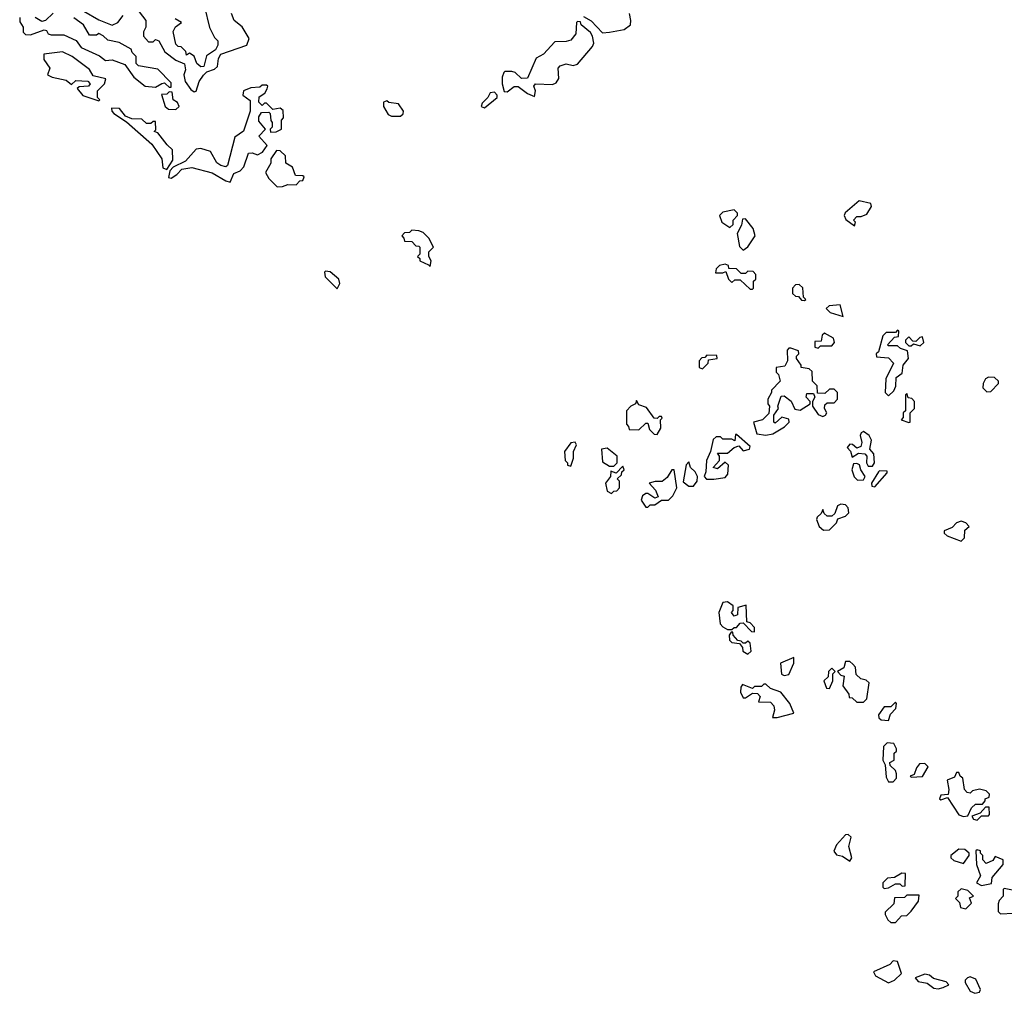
# Model space of a CAD drawing. Extents: x 2889633 to 3052318, y 540750 to 918690.
# Tile 432 of 656: x 2980167 to 2984505, y 793138 to 797428. Entities that reach past the tile are written whole.
import ezdxf

# ---------------------------------------------------------------- set-up
doc = ezdxf.new("R2010")
doc.units = 0

msp = doc.modelspace()

# ---------------------------------------------------------------- linework, layer by layer
at = {"layer": '0CON02XD'}
for points in [[(2980313.9, 797456.1), (2980280, 797425), (2980265, 797420), (2980235, 797437.5)], [(2980450, 797465), (2980515, 797427.5), (2980575, 797403.8)], [(2980693, 797463), (2980722.5, 797425), (2980723.3, 797395), (2980712.5, 797375), (2980712.5, 797355), (2980735, 797330), (2980755, 797330), (2980765, 797340), (2980780, 797335), (2980806.7, 797286.7), (2980855, 797250), (2980893, 797233), (2980897, 797207), (2980890, 797185), (2980896.7, 797155), (2980920.7, 797120.7), (2980935, 797110)], [(2980981.2, 797485), (2981003, 797393), (2981025, 797350), (2981040, 797335), (2981040, 797315), (2981030, 797295), (2980990.7, 797269.3), (2980978.3, 797221.7), (2980965, 797220), (2980947.5, 797235), (2980935, 797267.5), (2980915, 797280), (2980901.7, 797271.7), (2980898.3, 797288.3), (2980878.3, 797308.3), (2980865, 797310), (2980855, 797320), (2980843.6, 797376.4), (2980853.6, 797396.4), (2980880, 797415), (2980851.7, 797431.7)], [(2980935, 797110), (2980945, 797112.5), (2980957.5, 797155), (2980977, 797183), (2980991.7, 797198.3), (2981025, 797210), (2981038.3, 797221.7), (2981043.6, 797256.4), (2981053.3, 797276.7), (2981167.5, 797315), (2981177.5, 797345), (2981146.7, 797396.7), (2981112.5, 797425), (2981100, 797455)], [(2982735, 797370), (2982765, 797372.5), (2982830, 797385), (2982857.5, 797405), (2982860, 797425), (2982853.3, 797455)], [(2980167, 797437), (2980168.3, 797418.3), (2980182.5, 797395), (2980183, 797373), (2980193, 797363), (2980215, 797361.2), (2980275, 797382.5), (2980285, 797380), (2980292.5, 797365), (2980305, 797361.2), (2980361.7, 797361.7), (2980416.2, 797336.2), (2980437.5, 797305), (2980518.3, 797268.3), (2980545, 797247.5), (2980575, 797251.2), (2980630, 797230), (2980670, 797175), (2980720, 797135), (2980765, 797130), (2980793, 797147), (2980805, 797150), (2980810, 797145), (2980825, 797130), (2980835, 797130)], [(2980835, 797130), (2980835, 797150), (2980775, 797210), (2980690, 797225), (2980680, 797235), (2980680, 797265), (2980663, 797283), (2980658.3, 797298.3), (2980605, 797327.5), (2980555, 797337.5), (2980535, 797357.5), (2980515, 797367.5), (2980505, 797360), (2980475, 797360), (2980447.5, 797405), (2980406.2, 797436.2)], [(2980575, 797403.8), (2980600, 797415), (2980623.3, 797446.7)], [(2982435, 797090), (2982440, 797115), (2982432.5, 797135), (2982440, 797145), (2982515, 797142.5), (2982530, 797150), (2982541.7, 797168.3), (2982540, 797215), (2982547.5, 797225), (2982575, 797233.3), (2982605, 797226.7), (2982625, 797232.5), (2982690.7, 797309.3), (2982696.7, 797325), (2982691.2, 797355), (2982681.2, 797371.2), (2982640, 797405), (2982638.3, 797418.3), (2982625, 797420), (2982620, 797415), (2982616.7, 797365), (2982595, 797337.5), (2982575, 797331.2), (2982525, 797330), (2982475, 797276.7), (2982442.3, 797257.7), (2982405, 797170), (2982378.3, 797168.3), (2982350, 797195), (2982335, 797200), (2982305, 797200), (2982300, 797195), (2982292.5, 797175), (2982292.5, 797145), (2982301.7, 797111.7), (2982315, 797110), (2982345, 797133.3), (2982363, 797133), (2982405, 797102.5), (2982435, 797090)], [(2982651.7, 797441.7), (2982685, 797422.5), (2982735, 797370)], [(2980515, 797070), (2980520, 797075), (2980510, 797085), (2980510, 797115), (2980540, 797145), (2980546.7, 797166.7), (2980491.2, 797181.2), (2980475, 797208.8), (2980397.5, 797265), (2980355.9, 797285.9), (2980273.6, 797276.4), (2980273, 797253), (2980300, 797215), (2980290, 797185), (2980310, 797175), (2980371.7, 797161.7), (2980395, 797142.5), (2980415, 797160), (2980467, 797157), (2980477.5, 797145), (2980470, 797135), (2980428.3, 797131.7), (2980420, 797125), (2980445, 797094.2), (2980515, 797070)], [(2980855, 797032.5), (2980870, 797045), (2980863, 797063), (2980842.5, 797075), (2980838.3, 797108.3), (2980825, 797110), (2980815, 797100), (2980791.7, 797098.3), (2980807.5, 797045), (2980823, 797033), (2980855, 797032.5)], [(2981095, 796712.5), (2981110.5, 796749.5), (2981138.3, 796761.7), (2981155, 796780), (2981175, 796840), (2981191.7, 796841.7), (2981215, 796832.5), (2981236.4, 796843.6), (2981257, 796873), (2981220, 796915), (2981250, 796945), (2981220.7, 796980.7), (2981220.7, 796999.3), (2981231.7, 797018.3), (2981265, 797020), (2981270, 797015), (2981273, 796983), (2981280, 796975), (2981280, 796955), (2981270, 796945), (2981271.7, 796931.7), (2981297, 796933), (2981320, 796945), (2981320, 796985), (2981330, 796995), (2981328.3, 797028.3), (2981315, 797037.5), (2981282.5, 797032.5), (2981255, 797060), (2981245, 797060), (2981235, 797050), (2981220, 797065), (2981221.7, 797088.3), (2981246.4, 797103.6), (2981257, 797123), (2981260, 797135), (2981255, 797140), (2981235, 797140), (2981225, 797130), (2981185, 797127.5), (2981152.5, 797115), (2981150, 797095), (2981181.7, 797071.7), (2981182.5, 797025), (2981153.6, 796936.4), (2981115, 796910), (2981082.5, 796785), (2981075, 796780), (2981052.5, 796785), (2981035, 796797.5), (2981007.7, 796847.7), (2980965, 796860), (2980945, 796857.5), (2980897.5, 796805), (2980842.5, 796777.5), (2980828.3, 796761.7), (2980822.5, 796732.5), (2980835, 796730), (2980860, 796745), (2980881.2, 796768.8), (2980925, 796777.1), (2981015, 796752.5), (2981075, 796718), (2981095, 796712.5)], [(2982215, 797040), (2982270, 797085), (2982270, 797095), (2982258.3, 797108.3), (2982240, 797105), (2982230, 797085), (2982205, 797060), (2982200, 797045), (2982215, 797040)], [(2981845, 797002.5), (2981857, 797013), (2981857.5, 797025), (2981836.4, 797056.4), (2981793, 797063), (2981785, 797070), (2981770, 797065), (2981770, 797045), (2981790.7, 797010.7), (2981805, 797002.5), (2981845, 797002.5)], [(2980815, 796767.5), (2980841.7, 796808.3), (2980840, 796855), (2980816.1, 796876.1), (2980775, 796930), (2980760, 796935), (2980767.5, 796942.5), (2980765, 796980), (2980755, 796980), (2980745, 796970), (2980725, 796970), (2980705, 796990), (2980660.7, 796990.7), (2980633.3, 797003.3), (2980607, 797037), (2980571.7, 797038.3), (2980572.5, 797025), (2980582.5, 797015), (2980638.3, 796978.3), (2980749.2, 796879.2), (2980793.3, 796815), (2980797.5, 796775), (2980815, 796767.5)], [(2981301.7, 796691.7), (2981325, 796692.5), (2981348.3, 796701.7), (2981385, 796700), (2981401.7, 796718.3), (2981415, 796720), (2981420, 796735), (2981415, 796740), (2981381.7, 796741.7), (2981368.3, 796778.3), (2981340, 796795), (2981338.3, 796828.3), (2981315, 796850), (2981298.3, 796851.7), (2981273.3, 796815), (2981273.3, 796795), (2981250, 796755), (2981265, 796727.5), (2981301.7, 796691.7)], [(2983845, 796520), (2983850, 796535), (2983840, 796545), (2983855, 796560), (2983875, 796560), (2983899.3, 796570.7), (2983920, 796605), (2983917.5, 796617.5), (2983865, 796630), (2983803.9, 796576.1), (2983800, 796565), (2983807, 796547), (2983845, 796520)], [(2983295, 796512.5), (2983310, 796525), (2983310, 796545), (2983330, 796565), (2983330, 796575), (2983315, 796590), (2983265, 796580), (2983250, 796565), (2983260, 796535), (2983295, 796512.5)], [(2983355, 796412.5), (2983375, 796427.5), (2983407.5, 796475), (2983398.3, 796508.3), (2983365, 796550), (2983351.7, 796548.3), (2983347, 796523), (2983327.5, 796485), (2983338.3, 796428.3), (2983355, 796412.5)], [(2981975, 796340), (2981980, 796365), (2981970, 796385), (2981970, 796405), (2981990, 796425), (2981970, 796465), (2981945, 796490), (2981925, 796497.5), (2981895, 796500), (2981885, 796490), (2981861.7, 796488.3), (2981850, 796475), (2981860, 796465), (2981861.7, 796451.7), (2981895, 796450), (2981911.7, 796431.7), (2981925, 796430), (2981930, 796425), (2981930, 796395), (2981920, 796385), (2981930, 796375), (2981930, 796365), (2981968.3, 796348.3), (2981975, 796340)], [(2983395, 796240), (2983400, 796245), (2983400, 796275), (2983410, 796285), (2983410, 796305), (2983398.3, 796318.3), (2983375, 796320), (2983365, 796310), (2983345, 796310), (2983325, 796330), (2983291.7, 796331.7), (2983290, 796345), (2983275, 796350), (2983250, 796345), (2983235, 796330), (2983233, 796313), (2983265, 796312.5), (2983278.3, 796318.3), (2983290, 796285), (2983305, 796270), (2983318.3, 796281.7), (2983341.7, 796281.7), (2983385, 796240), (2983395, 796240)], [(2981565, 796242.5), (2981577.5, 796265), (2981572.5, 796285), (2981535, 796317.5), (2981515, 796320), (2981510, 796315), (2981513.3, 796295), (2981565, 796242.5)], [(2983625, 796190), (2983630, 796195), (2983620, 796205), (2983617, 796247), (2983601.7, 796261.7), (2983585, 796260), (2983572.5, 796245), (2983571.7, 796221.7), (2983585, 796210), (2983598.3, 796208.3), (2983611.7, 796191.7), (2983625, 796190)], [(2983795, 796120), (2983781.7, 796171.7), (2983733, 796167), (2983720, 796155), (2983738.3, 796138.3), (2983795, 796120)], [(2983685, 795980), (2983695, 795990), (2983745, 795990), (2983757.5, 796005), (2983752.5, 796025), (2983713, 796047), (2983703, 796037), (2983698.3, 796011.7), (2983670, 796010), (2983670, 795985), (2983685, 795980)], [(2983995, 795770), (2984018.3, 795791.7), (2984027.5, 795812.5), (2984028.3, 795851.7), (2984055, 795870), (2984060, 795905), (2984082.5, 795935), (2984078.3, 795968.3), (2984048.3, 795978.3), (2984035, 795990), (2983995, 795990), (2983990, 795995), (2984021.7, 796028.3), (2984038.3, 796031.7), (2984040, 796055), (2984035, 796060), (2984025, 796050), (2983985, 796050), (2983970, 796035), (2983950, 795965), (2983940, 795955), (2983941.7, 795941.7), (2983995, 795937.5), (2984017.5, 795915), (2983982.5, 795845), (2983980, 795785), (2983995, 795770)], [(2984135, 795990), (2984150, 796005), (2984145, 796030), (2984133, 796027), (2984115, 796010), (2984101.7, 796011.7), (2984085, 796030), (2984070, 796015), (2984070, 796005), (2984085, 795990), (2984095, 795990), (2984105, 796000), (2984135, 795990)], [(2983455, 795597.5), (2983485, 795603.3), (2983536.1, 795633.9), (2983557.5, 795655), (2983555, 795667.5), (2983525, 795676.7), (2983495, 795650), (2983490, 795655), (2983490, 795685), (2983510, 795715), (2983507.5, 795725), (2983521.7, 795768.3), (2983535, 795770), (2983566.4, 795746.4), (2983582.3, 795712.3), (2983605, 795706.7), (2983650, 795735), (2983650, 795745), (2983632.5, 795765), (2983635, 795780), (2983665, 795780), (2983670, 795765), (2983660, 795745), (2983660, 795725), (2983685, 795687.5), (2983705, 795680), (2983717.5, 795685), (2983722.5, 795695), (2983712.5, 795715), (2983715, 795730), (2983725, 795740), (2983755, 795740), (2983770, 795755), (2983770, 795785), (2983755, 795800), (2983735, 795800), (2983715, 795780), (2983681.7, 795781.7), (2983680, 795815), (2983660, 795835), (2983658.3, 795878.3), (2983645, 795890), (2983610, 795895), (2983610, 795905), (2983590, 795935), (2983590, 795945), (2983600, 795955), (2983598.3, 795968.3), (2983565, 795980), (2983555, 795980), (2983548.3, 795971.7), (2983550, 795925), (2983538.3, 795901.7), (2983500, 795895), (2983500, 795875), (2983510, 795865), (2983517.5, 795835), (2983480, 795795), (2983480, 795785), (2983462.5, 795755), (2983462.5, 795735), (2983470, 795725), (2983467, 795693), (2983440, 795665), (2983400, 795655), (2983415, 795602.5), (2983455, 795597.5)], [(2983175, 795890), (2983200, 795915), (2983201.7, 795928.3), (2983240, 795935), (2983238.3, 795948.3), (2983195, 795950), (2983185, 795940), (2983171.7, 795938.3), (2983160, 795925), (2983160, 795895), (2983175, 795890)], [(2984428.3, 795788.3), (2984445, 795790), (2984480, 795825), (2984480, 795835), (2984461.7, 795851.7), (2984435, 795852.5), (2984422.5, 795845), (2984412.5, 795825), (2984410, 795805), (2984428.3, 795788.3)], [(2984085, 795652.5), (2984090, 795655), (2984090, 795695), (2984110, 795715), (2984110, 795745), (2984098.3, 795758.3), (2984081.7, 795761.7), (2984075, 795780), (2984070, 795775), (2984070, 795705), (2984060, 795695), (2984060, 795675), (2984050, 795665), (2984085, 795652.5)], [(2982975, 795600), (2982991.7, 795628.3), (2982990, 795665), (2982997.5, 795672.5), (2982995, 795680), (2982985, 795680), (2982975, 795670), (2982961.7, 795671.7), (2982929.3, 795719.3), (2982895, 795730), (2982885, 795750), (2982880, 795735), (2982860, 795725), (2982840, 795705), (2982840, 795645), (2982850, 795635), (2982851.7, 795621.7), (2982895, 795620), (2982925, 795650), (2982935, 795650), (2982941.7, 795621.7), (2982961.7, 795601.7), (2982975, 795600)], [(2983193, 795403), (2983225, 795403.8), (2983275, 795410), (2983287.5, 795425), (2983290, 795465), (2983275, 795477.5), (2983241.7, 795448.3), (2983222.5, 795455), (2983250, 795485), (2983250, 795505), (2983241.7, 795518.3), (2983285, 795517.5), (2983315, 795543.3), (2983335, 795550), (2983355, 795527.5), (2983382.5, 795535), (2983385, 795547.5), (2983325, 795600), (2983320, 795600), (2983317.5, 795572.5), (2983305, 795580), (2983265, 795580), (2983255, 795590), (2983235, 795590), (2983221.7, 795578.3), (2983210, 795525), (2983193.3, 795485), (2983190, 795435), (2983182.5, 795415), (2983193, 795403)], [(2983925, 795460), (2983932.5, 795475), (2983930, 795515), (2983912.5, 795535), (2983920, 795575), (2983910, 795595), (2983885, 795612.5), (2983875, 795607.5), (2983870, 795595), (2983877.5, 795565), (2983873, 795547), (2983855, 795540), (2983836.1, 795556.1), (2983825, 795557.5), (2983813, 795543), (2983827, 795527), (2983835, 795500), (2983863, 795517), (2983890, 795515), (2983900, 795505), (2983897.5, 795475), (2983905, 795460), (2983925, 795460)], [(2982595, 795460), (2982607.5, 795495), (2982607.5, 795525), (2982620, 795555), (2982615, 795566), (2982595, 795563.3), (2982567.5, 795525), (2982570, 795485), (2982580, 795475), (2982580, 795465), (2982595, 795460)], [(2982785, 795460), (2982800, 795475), (2982800, 795505), (2982755, 795540), (2982730, 795535), (2982735, 795480), (2982765, 795460), (2982785, 795460)], [(2982775, 795340), (2982785, 795350), (2982798.3, 795351.7), (2982810, 795365), (2982810, 795395), (2982800, 795405), (2982818.3, 795421.7), (2982820, 795435), (2982830, 795445), (2982825, 795460), (2982795, 795430), (2982771.7, 795438.3), (2982770, 795415), (2982747.5, 795385), (2982755, 795350), (2982775, 795340)], [(2983135, 795372.5), (2983152.5, 795395), (2983153.3, 795415), (2983143.3, 795435), (2983122.5, 795455), (2983115, 795480), (2983103.6, 795466.4), (2983090.7, 795390.7), (2983115, 795372.5), (2983135, 795372.5)], [(2983858.3, 795398.3), (2983885, 795400), (2983892.5, 795415), (2983872.5, 795445), (2983866.7, 795466.7), (2983855, 795472.5), (2983840, 795470), (2983832.5, 795445), (2983843, 795413), (2983858.3, 795398.3)], [(2982935, 795280), (2982945, 795290), (2982965, 795290), (2982995, 795310), (2983025, 795310), (2983045, 795330), (2983062.5, 795365), (2983050, 795445), (2983040, 795445), (2983019.3, 795410.7), (2982997, 795393), (2982967, 795393), (2982940, 795385), (2982967.5, 795355), (2982980, 795325), (2982965, 795320), (2982935, 795340), (2982925, 795340), (2982910.7, 795329.3), (2982905, 795310), (2982925, 795280), (2982935, 795280)], [(2983935, 795370), (2983988.3, 795431.7), (2983988.3, 795438.3), (2983955, 795440), (2983950, 795435), (2983920, 795385), (2983921.7, 795371.7), (2983935, 795370)], [(2983708.3, 795178.3), (2983735, 795180), (2983765, 795210), (2983771.7, 795228.3), (2983805, 795240), (2983820, 795255), (2983817, 795277), (2983805, 795290), (2983785, 795292.5), (2983770, 795285), (2983758.3, 795251.7), (2983745, 795240), (2983725, 795240), (2983711.7, 795251.7), (2983705, 795270), (2983698.3, 795251.7), (2983680, 795235), (2983677.5, 795225), (2983690, 795195), (2983708.3, 795178.3)], [(2984315, 795130), (2984330, 795145), (2984331.7, 795178.3), (2984350, 795195), (2984335, 795210), (2984315, 795217.5), (2984295, 795210), (2984275, 795190), (2984240, 795175), (2984240, 795165), (2984253, 795153), (2984315, 795130)], [(2983405, 794730), (2983405, 794750), (2983385, 794770), (2983370, 794775), (2983368.3, 794848.3), (2983331.7, 794838.3), (2983330, 794805), (2983315, 794800), (2983302.5, 794815), (2983310, 794825), (2983310, 794845), (2983285, 794862.5), (2983265, 794860), (2983247.5, 794815), (2983253.3, 794765), (2983265, 794752.5), (2983285, 794740), (2983305, 794740), (2983315, 794750), (2983325, 794750), (2983341.7, 794768.3), (2983355, 794770), (2983391.7, 794731.7), (2983405, 794730)], [(2983375, 794632.5), (2983390, 794645), (2983385, 794680), (2983375, 794690), (2983365, 794680), (2983355, 794680), (2983345, 794690), (2983331.7, 794691.7), (2983310, 794715), (2983308.3, 794728.3), (2983301.7, 794728.3), (2983292.5, 794715), (2983293.9, 794693.9), (2983305, 794683.3), (2983338.3, 794678.3), (2983351.7, 794661.7), (2983352.5, 794645), (2983375, 794632.5)], [(2983535, 794537.5), (2983555, 794542.5), (2983577, 794593), (2983577.5, 794617.5), (2983518.3, 794591.7), (2983523.8, 794543.8), (2983535, 794537.5)], [(2983885, 794420), (2983900, 794435), (2983910, 794505), (2983897, 794517), (2983873, 794523), (2983851.7, 794541.7), (2983850, 794575), (2983838.3, 794588.3), (2983825, 794600), (2983805, 794600), (2983798.3, 794571.7), (2983770, 794555), (2983785, 794540), (2983800, 794535), (2983793, 794493), (2983820, 794455), (2983821.7, 794441.7), (2983835, 794440), (2983855, 794420), (2983885, 794420)], [(2983735, 794480), (2983750, 794515), (2983750, 794545), (2983760, 794555), (2983745, 794570), (2983730, 794555), (2983728.3, 794531.7), (2983710, 794515), (2983721.7, 794481.7), (2983735, 794480)], [(2983505, 794352.5), (2983577.5, 794372.5), (2983560, 794415), (2983520, 794465), (2983475, 794480), (2983455, 794500), (2983445, 794500), (2983435, 794490), (2983405, 794490), (2983395, 794480), (2983351.7, 794498.3), (2983343.6, 794486.4), (2983343.3, 794465), (2983355, 794440), (2983365, 794440), (2983395, 794460), (2983418.3, 794458.3), (2983430, 794445), (2983421.7, 794421.7), (2983475, 794420), (2983490, 794405), (2983492.5, 794385), (2983483, 794353), (2983505, 794352.5)], [(2983995, 794340), (2984003, 794367), (2984027, 794393), (2984030, 794415), (2984025, 794420), (2984005, 794400), (2983975, 794400), (2983950, 794365), (2983951.7, 794351.7), (2983963, 794343), (2983995, 794340)], [(2984015, 794070), (2984030, 794085), (2984030, 794105), (2984025, 794120), (2984001.7, 794141.7), (2984000, 794155), (2984020, 794165), (2984020, 794195), (2984030, 794205), (2984030, 794215), (2984018.3, 794238.3), (2983988.3, 794241.7), (2983972.5, 794225), (2983970, 794165), (2983980, 794145), (2983985, 794090), (2983995, 794070), (2984015, 794070)], [(2984095, 794090), (2984145, 794093.3), (2984170, 794135), (2984155, 794150), (2984131.7, 794148.3), (2984118.3, 794131.7), (2984108.3, 794101.7), (2984090, 794095), (2984095, 794090)], [(2984325, 793916.7), (2984345, 793920), (2984360, 793955), (2984378.3, 793971.7), (2984408.3, 793971.7), (2984420, 793985), (2984420, 793995), (2984438.3, 794001.7), (2984440, 794015), (2984425, 794030), (2984395, 794037.5), (2984365, 794030), (2984355, 794020), (2984341.7, 794021.7), (2984330, 794035), (2984322.5, 794085), (2984310, 794095), (2984305, 794110), (2984295, 794110), (2984285, 794090), (2984253, 794077), (2984260, 794035), (2984257, 794013), (2984225, 794010), (2984220, 793995), (2984225, 793990), (2984255, 794000), (2984304.1, 793924.1), (2984325, 793916.7)], [(2984385, 793900), (2984405, 793920), (2984435, 793920), (2984440, 793925), (2984438.3, 793958.3), (2984421.7, 793958.3), (2984398.3, 793931.7), (2984361.7, 793918.3), (2984370, 793905), (2984385, 793900)], [(2983825, 793720), (2983832.5, 793735), (2983820, 793785), (2983830, 793825), (2983816.7, 793836.7), (2983805, 793836.2), (2983765, 793792.5), (2983753.9, 793763.9), (2983765, 793747.5), (2983791.7, 793741.7), (2983825, 793720)], [(2984325, 793710), (2984350, 793745), (2984350, 793755), (2984331.7, 793771.7), (2984305, 793772.5), (2984270, 793745), (2984270, 793735), (2984283, 793723), (2984325, 793710)], [(2984405, 793612.5), (2984448.3, 793621.7), (2984451.7, 793648.3), (2984500, 793705), (2984500, 793725), (2984465, 793740), (2984455, 793722.5), (2984425, 793710), (2984410, 793725), (2984410, 793745), (2984400, 793755), (2984400, 793765), (2984385, 793770), (2984380, 793765), (2984382.5, 793705), (2984400, 793655), (2984382.5, 793625), (2984405, 793612.5)], [(2983975, 793600), (2983995, 793602.5), (2984025, 793620), (2984045, 793620), (2984055, 793610), (2984068.3, 793611.7), (2984070, 793665), (2984053, 793667), (2984021.7, 793648.3), (2983990, 793645), (2983970, 793625), (2983970, 793605), (2983975, 793600)], [(2984335, 793510), (2984360, 793535), (2984351.7, 793558.3), (2984370, 793565), (2984345, 793590), (2984315, 793597.5), (2984300, 793585), (2984300, 793565), (2984290, 793555), (2984307, 793537), (2984312.5, 793515), (2984335, 793510)], [(2984488.3, 793488.3), (2984545, 793490), (2984565, 793510), (2984595, 793510), (2984592.5, 793565), (2984580, 793585), (2984505, 793600), (2984500, 793595), (2984500, 793565), (2984483, 793547), (2984478.3, 793531.7), (2984478.3, 793498.3), (2984488.3, 793488.3)], [(2984025, 793450), (2984051.7, 793478.3), (2984075, 793480), (2984095, 793500), (2984127, 793543), (2984129.3, 793569.3), (2984075, 793570), (2984065, 793560), (2984021.7, 793558.3), (2984018.3, 793531.7), (2983980, 793495), (2983980, 793485), (2983991.7, 793461.7), (2984005, 793450), (2984025, 793450)], [(2983995, 793183.6), (2984021.2, 793195), (2984052.5, 793225), (2984035, 793277.5), (2984015, 793280), (2984000, 793265), (2983928.3, 793231.7), (2983937.5, 793215), (2983995, 793183.6)], [(2984213, 793157), (2984235, 793163.3), (2984260, 793175), (2984248.3, 793188.3), (2984193, 793203), (2984175, 793217.5), (2984155, 793222.5), (2984112.5, 793205), (2984125, 793190), (2984165, 793182.5), (2984195, 793160), (2984213, 793157)], [(2984375, 793137.5), (2984395, 793142.5), (2984400, 793155), (2984380, 793200), (2984355, 793210), (2984342.5, 793205), (2984332.5, 793195), (2984332.5, 793185), (2984355, 793147.5), (2984375, 793137.5)]]:
    msp.add_lwpolyline(points, dxfattribs=at)

doc.saveas('drawing.dxf')
